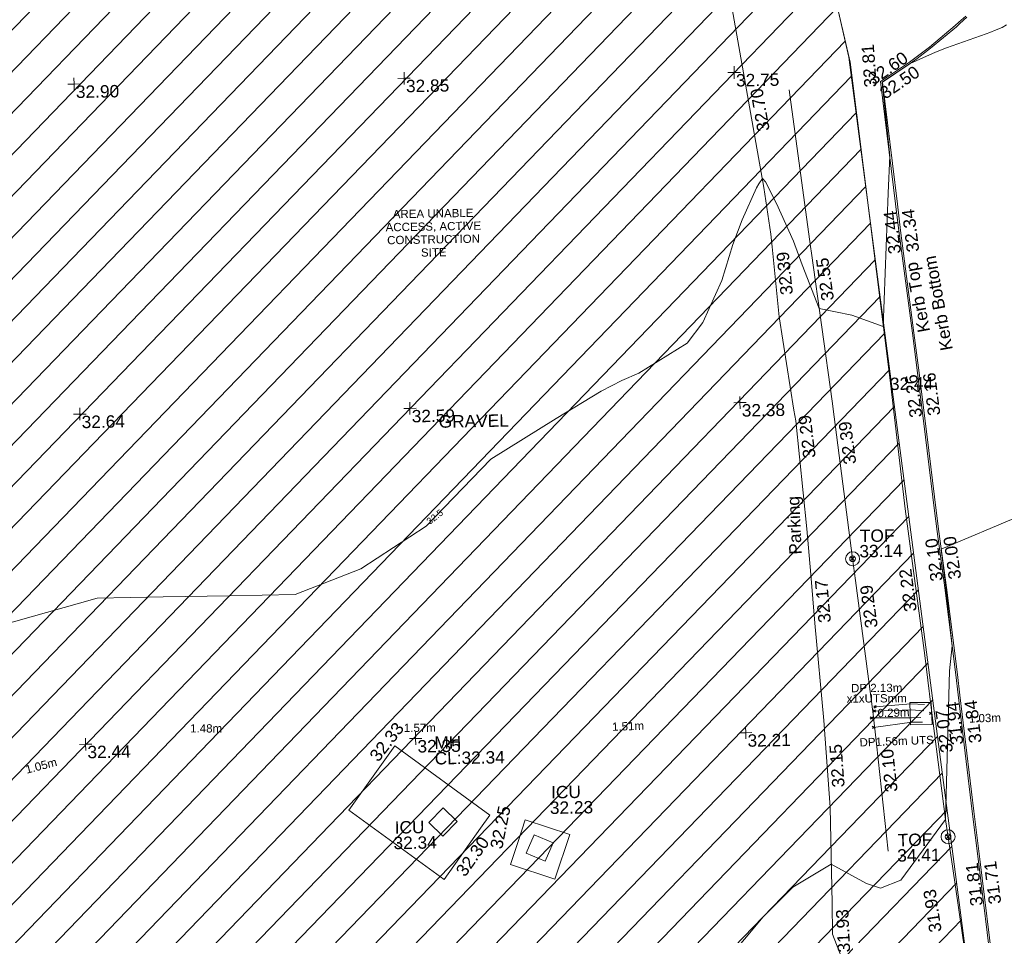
# Model space of a CAD drawing. Header units: millimetres. Extents: x -287732 to 520720, y -88450 to 287754.
# Tile 295 of 383: x 183318 to 213145, y 152050 to 179781. Entities that reach past the tile are written whole.
import ezdxf

# ---------------------------------------------------------------- set-up
doc = ezdxf.new("R2010")
doc.units = ezdxf.units.MM
for name, pattern in [('IMPORT-HIDDEN2 _3_', [4762.5, 3175, -1587.5]), ('IMPORT-UG_ELEC_LV_QLB2 _2_', [2700, 1500, -300.0000000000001, 0, -250, 150, -300.0000000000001, 0, -200]), ('IMPORT-UG_ELEC_STREET LIGHTING_QLB2 _2_', [2700, 1500, -300.0000000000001, 0, -250, 150, -300.0000000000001, 0, -200]), ('IMPORT-UG_UNIDENTIFIED_QLB2 _2_', [2500, 1500, -300.0000000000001, 0, -50, 150, -300.0000000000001, 0, -200])]:
    doc.linetypes.add(name, pattern=pattern)
for name, color, linetype, lineweight, true_color in [('00__TOPO__TOP_OF_FENCE_SYMBOL', 7, 'Continuous', 9, 0x666666), ('00_TOPO_FENCE', 7, 'Continuous', 9, 0x3f7f4f), ('00_TOPO_SERV_MH', 7, 'Continuous', 9, 0x666666), ('00_UAV_CONCRETE', 9, 'Continuous', 9, 0x808080), ('00_UAV_FENCE', 7, 'Continuous', 9, 0x264c2f), ('00_UAV_KERB_BOTTOM', 1, 'Continuous', 9, 0xff0000), ('00_UAV_KERB_TOP', 7, 'Continuous', 9, 0xa500a5), ('00_UAV_LEVEL_SPOT', 7, 'Continuous', 9, 0x666666), ('00_UAV_PARKING', 4, 'Continuous', 9, 0x00ffff), ('00_UAV_SERV_IC', 5, 'Continuous', 9, 0x0000ff), ('00_UAV_TOP_OF_FENCE', 6, 'Continuous', 9, 0xff00ff), ('01_DTM_CONTOUR_MJR', 7, 'Continuous', 9, 0x7f3f00), ('01_DTM_CONTOUR_MJR_LABELS', 7, 'Continuous', 9, 0x7f3f00), ('01_DTM_CONTOUR_MNR', 7, 'Continuous', 9, 0xa5a552), ('12333-PUM-2D-U-0001-C01 - Rev2_REVIT IMPORT_dwg', 7, 'Continuous', 9, 0x767676), ('PUM-CHAMBER EXTENTS', 6, 'IMPORT-HIDDEN2 _3_', 9, 0xff00ff), ('PUM-ELECTRIC-LV-QLB2', 1, 'IMPORT-UG_ELEC_LV_QLB2 _2_', 9, 0xff0000), ('PUM-ELECTRIC-MH', 1, 'Continuous', 9, 0xff0000), ('PUM-UNABLE TO SURVEY', 190, 'Continuous', 9, 0x7f00ff), ('PUM-UNIDENTIFIED UTILITIES-NOTES', 7, 'Continuous', 9, 0x52a500), ('PUM-UNIDENTIFIED UTILITIES-QLB2', 7, 'IMPORT-UG_UNIDENTIFIED_QLB2 _2_', 9, 0x52a500)]:
    doc.layers.add(name, color=color, linetype=linetype, lineweight=lineweight, true_color=true_color)
doc.layers.add('00_UAV_SURVEY_TEXT', color=7, linetype='Continuous', lineweight=9)
doc.layers.add('GEN-TEXT', color=7, linetype='Continuous', lineweight=9)
doc.styles.add('Arial_1', font='arial.ttf', dxfattribs={"height": 250})
doc.styles.add('Swis721 Lt BT_1', font='swissl.ttf', dxfattribs={"height": 200})
doc.styles.add('Swis721 Lt BT_2', font='swissl.ttf', dxfattribs={"height": 375})

# ---------------------------------------------------------------- blocks, each defined once
blk = doc.blocks.new('12333-PUM-2D-U-0001-C01 - Rev2_REVIT IMPORT_dwg_MSL_Node_LineworkTOF-2077248-Site Location Plan Proposed')
at = {"layer": '00__TOPO__TOP_OF_FENCE_SYMBOL', "color": 254, "true_color": 0xcccccc, "flags": 128}
for points in [[(165.3591892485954, 165.3591892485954), (0, 0), (-165.3591892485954, 165.3591892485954)], [(165.3591892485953, -165.3591892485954), (0, 0), (-165.3591892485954, -165.3591892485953)]]:
    blk.add_lwpolyline(points, dxfattribs=at)
at = {"layer": '00__TOPO__TOP_OF_FENCE_SYMBOL', "color": 254, "true_color": 0xcccccc}
for radius in [562.5594001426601, 233.853208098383]:
    blk.add_circle((0, 0), radius, dxfattribs=at)
blk = doc.blocks.new('12333-PUM-2D-U-0001-C01 - Rev2_REVIT IMPORT_dwg_UAV-2077255-Site Location Plan Proposed')
at = {"layer": '00_UAV_LEVEL_SPOT', "color": 254, "true_color": 0xcccccc, "flags": 128}
for points in [[(0, -500.0000000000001), (0, 0), (-500.0000000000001, 0)], [(500.0000000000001, 0), (0, 0), (0, 500.0000000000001)]]:
    blk.add_lwpolyline(points, dxfattribs=at)
blk = doc.blocks.new('12333-PUM-2D-U-0001-C01 - Rev2_REVIT IMPORT_dwg_MGS62954_T2_Galway_ITM_3d_Rev1-2077680-Site Location Plan Proposed')
at = {"layer": '00_TOPO_FENCE', "color": 254, "true_color": 0xcccccc, "flags": 128}
blk.add_lwpolyline([(534089819.8181641, 725734364.0279521), (534091587.8681737, 725736440.7020699), (534092625.7930987, 725737541.3462248), (534097629.2555963, 725737998.4735422), (534105021.721773, 725738801.3791058), (534107412.8342192, 725739013.897784), (534109747.2000771, 725739215.477581), (534111269.5559804, 725739309.8737594), (534111565.4135019, 725739349.1290561), (534112422.2685639, 725735423.3515906), (534113518.8731127, 725730255.5723001), (534114553.873535, 725720679.9188492)], dxfattribs=at)
at = {"layer": '00_UAV_CONCRETE', "color": 254, "true_color": 0xcccccc, "flags": 128}
for points in [[(534100785.5775, 725705712.219), (534097941.5775001, 725707861.2190001), (534098793.4515658, 725709016.4345698), (534099362.5775001, 725709788.219), (534102204.5775, 725707636.219), (534101922.0336108, 725707253.122141)], [(534103276.7900001, 725707480.6395), (534104614.7900002, 725707015.6395001), (534104145.8553028, 725705666.3177261), (534102807.8553028, 725706131.3177263), (534103050.2516866, 725706828.7937725)]]:
    blk.add_lwpolyline(points, close=True, dxfattribs=at)
at = {"layer": '00_UAV_FENCE', "color": 254, "true_color": 0xcccccc, "flags": 128}
for points in [[(534111651.7365, 725729445.5035001), (534112218.7365, 725724688.5035001), (534112243.6368831, 725724484.7454872), (534112792.7365001, 725719991.5035001), (534112845.3735152, 725719523.6515952), (534113329.7365001, 725715218.5035), (534113405.8674285, 725714556.4588522), (534113872.7365, 725710496.5035002), (534113955.4240898, 725709591.0743918), (534114252.7365, 725706335.5035001)], [(534114553.873535, 725720679.9188492), (534114952.7900001, 725716698.6395001), (534115066.0952614, 725715711.0433478), (534115463.7900001, 725712244.6395), (534115627.3845999, 725710744.8716956), (534116006.7900002, 725707266.6395), (534116198.1602979, 725705780.1131842), (534116835.937072, 725700825.9903733), (534116960.311, 725699859.8785), (534115953.3150575, 725695962.9479376), (534115769.311, 725695250.8785001), (534114630.6823692, 725691142.6329396), (534114529.3110002, 725690776.8785), (534113464.311, 725686864.8784999), (534112917.2098656, 725686724.0475677), (534111137.3110002, 725686265.8785001), (534108066.5445354, 725685517.0495839), (534107352.311, 725685342.8784999), (534103927.8740001, 725684823.1450002)]]:
    blk.add_lwpolyline(points, dxfattribs=at)
at = {"layer": '00_UAV_KERB_BOTTOM', "color": 254, "true_color": 0xcccccc, "flags": 128}
blk.add_lwpolyline([(534117080.7950854, 725731548.4541439), (534116862.79, 725731363.6395001), (534116754.9166479, 725731269.6397105), (534115963.7900001, 725730628.6395001), (534115546.7868001, 725730327.2833487), (534115339.6923731, 725730177.622196), (534114482.79, 725729627.6395001), (534114872.8150011, 725725924.8705026), (534114956.79, 725725127.6395001), (534115308.7900001, 725722020.6395001), (534115424.3869505, 725720958.7605377), (534115652.79, 725718860.6395001), (534115881.7900001, 725716627.6395), (534115956.3361164, 725715989.7650399), (534116154.7900001, 725714291.6395001), (534116446.79, 725711647.6395), (534116510.577645, 725711023.6854421), (534116870.6255, 725707501.7915002), (534117022.4541663, 725706051.7261329), (534117393.6255001, 725702506.7915003)], dxfattribs=at)
at = {"layer": '00_UAV_KERB_TOP', "color": 254, "true_color": 0xcccccc, "flags": 128}
blk.add_lwpolyline([(534117047.2638535, 725731585.5772569), (534116830.1981184, 725731401.5589505), (534116722.7439514, 725731307.9244351), (534115933.3853028, 725730668.3567234), (534115480.1381336, 725730340.8081037), (534115311.5241086, 725730218.9556246), (534114429.8353044, 725729653.064339), (534114821.751736, 725725932.338722), (534114907.0856887, 725725122.2062602), (534115259.0955036, 725722015.1196281), (534115373.2793745, 725720966.221279), (534115603.0667809, 725718855.3834748), (534115832.0869425, 725716622.1868771), (534115905.1250635, 725715997.2159951), (534116105.1095713, 725714285.9932487), (534116397.0698851, 725711642.3525984), (534116459.5532787, 725711031.1563851), (534116820.8909728, 725707496.6455753), (534116971.3994307, 725706059.189079), (534117343.9238005, 725702501.3320494)], dxfattribs=at)
at = {"layer": '00_UAV_PARKING', "color": 254, "true_color": 0xcccccc, "flags": 128}
blk.add_lwpolyline([(534109976.79, 725731933.6395001), (534110337.1366907, 725729638.3402764), (534110471.79, 725728780.6395003), (534110837.7900001, 725726501.6395), (534111025.79, 725725089.6395001), (534111057.9836686, 725724702.3912579), (534111234.7900001, 725722575.6395), (534111633.4132858, 725719738.5908912), (534111678.7900001, 725719415.6395001), (534111954.79, 725716146.6395001), (534112052.4996197, 725714758.3889631), (534112156.79, 725713276.6395), (534112377.3110002, 725710328.8784999), (534112406.9956815, 725709771.6546237), (534112517.311, 725707700.8784999), (534112524.9048785, 725704779.5134872), (534112527.3110001, 725703853.8785), (534113243.3110001, 725701888.8785), (534113443.8404932, 725699919.1425767), (534113587.311, 725698509.8785), (534113495.3110001, 725695428.8784999), (534113434.1240752, 725694933.6605805), (534113356.3110001, 725694303.8785)], dxfattribs=at)
at = {"layer": '00_UAV_SERV_IC', "color": 254, "true_color": 0xcccccc, "flags": 128}
for points in [[(534100359.5775, 725707449.219), (534100792.5775002, 725707883.219), (534101209.8342523, 725707466.9236689), (534100776.8342522, 725707032.9236689)], [(534103540.5775, 725707023.2190001), (534104108.5775002, 725706769.219), (534103860.1075505, 725706213.5854119), (534103292.1075504, 725706467.5854118)]]:
    blk.add_lwpolyline(points, close=True, dxfattribs=at)
at = {"layer": '01_DTM_CONTOUR_MJR', "color": 254, "true_color": 0xcccccc, "flags": 128}
blk.add_lwpolyline([(534118271.1724976, 725731294.5767735), (534118139.5532585, 725731220.2785563), (534117959.7713874, 725731153.8725691), (534117762.2382672, 725731076.1973528), (534117656.3073454, 725731035.3311337), (534116441.3797591, 725730639.5322727), (534116108.4645928, 725730509.9837126), (534115340, 725730180.0000002), (534114517.7272727, 725729656.8181821), (534114477.5000001, 725729631), (534114670.0000001, 725727390), (534114601.4598725, 725726260.9325581), (534114380.0000001, 725722230.0000001), (534113439.9043113, 725722590.5080312), (534112450.0000001, 725722810.0000002), (534111961.9529064, 725724140.0208408), (534111704.4689777, 725724863.2877386), (534111214.7875038, 725726008.4308828), (534110886.7993104, 725726670.4419329), (534110800.0000001, 725726770.0000001), (534110691.6396796, 725726618.195774), (534110620.0828285, 725726492.6998451), (534110161.3360475, 725725534.355022), (534109871.4759758, 725724791.4572709), (534109511.7809883, 725723709.1153506), (534108915.4486088, 725722447.7399205), (534108430.0000002, 725721823.9158812), (534106957.3109245, 725720947.3109245), (534106430.0000002, 725720729.82906), (534105804.6312686, 725720420), (534104430.0000002, 725719620.6006007), (534102430.0000002, 725718420.0000001), (534100701.1865363, 725716691.1865362), (534100430.0000002, 725716420.0000001), (534098430.0000002, 725715170.0000001), (534096430.0000002, 725714420.0000001), (534094430.0000002, 725714420.0000001), (534092430.0000002, 725714420.0000001), (534090430.0000002, 725714420.0000001), (534086862.2316428, 725713478.0149349)], dxfattribs=at)
at = {"layer": '01_DTM_CONTOUR_MNR', "color": 254, "true_color": 0xcccccc, "flags": 128}
blk.add_lwpolyline([(534118430.0000002, 725716420.0000001), (534116020.0000001, 725715460.0000002), (534116136.7142857, 725714290.0000001), (534116300.0000001, 725712520.0000001), (534116202.8925426, 725711765.8132707), (534116010.0000001, 725707270), (534114620.3505227, 725705454.4386027), (534113997.0161486, 725705225.3681791), (534113579.8956703, 725705369.9071039), (534112520.0000001, 725705970.0000002), (534111347.1262109, 725705297.6122087), (534110430.0000002, 725704420.0000001), (534108696.6309014, 725702420.0000001)], dxfattribs=at)
at = {"xscale": 0.375, "yscale": 0.375, "zscale": 0.375}
for name, p in [('12333-PUM-2D-U-0001-C01 - Rev2_REVIT IMPORT_dwg_UAV-2077255-Site Location Plan Proposed', (534090000.0000001, 725730000.0000001)), ('12333-PUM-2D-U-0001-C01 - Rev2_REVIT IMPORT_dwg_UAV-2077255-Site Location Plan Proposed', (534100000.0000001, 725730000.0000001)), ('12333-PUM-2D-U-0001-C01 - Rev2_REVIT IMPORT_dwg_UAV-2077255-Site Location Plan Proposed', (534110000.0000001, 725730000.0000001)), ('12333-PUM-2D-U-0001-C01 - Rev2_REVIT IMPORT_dwg_UAV-2077255-Site Location Plan Proposed', (534090000.0000001, 725720000)), ('12333-PUM-2D-U-0001-C01 - Rev2_REVIT IMPORT_dwg_UAV-2077255-Site Location Plan Proposed', (534100000.0000001, 725720000)), ('12333-PUM-2D-U-0001-C01 - Rev2_REVIT IMPORT_dwg_UAV-2077255-Site Location Plan Proposed', (534110000.0000001, 725720000)), ('12333-PUM-2D-U-0001-C01 - Rev2_REVIT IMPORT_dwg_MSL_Node_LineworkTOF-2077248-Site Location Plan Proposed', (534113330.326139, 725715212.3463299)), ('12333-PUM-2D-U-0001-C01 - Rev2_REVIT IMPORT_dwg_UAV-2077255-Site Location Plan Proposed', (534090000.0000001, 725710000.0000001)), ('12333-PUM-2D-U-0001-C01 - Rev2_REVIT IMPORT_dwg_UAV-2077255-Site Location Plan Proposed', (534100000.0000001, 725710000.0000001)), ('12333-PUM-2D-U-0001-C01 - Rev2_REVIT IMPORT_dwg_UAV-2077255-Site Location Plan Proposed', (534110000.0000001, 725710000.0000001)), ('12333-PUM-2D-U-0001-C01 - Rev2_REVIT IMPORT_dwg_MSL_Node_LineworkTOF-2077248-Site Location Plan Proposed', (534116075.0696398, 725706744.7331103))]:
    blk.add_blockref(name, p, dxfattribs=at)
at = {"layer": '00_TOPO_FENCE', "color": 251, "true_color": 0x666666, "insert": (534113938.7849032, 725729466.7294877), "char_height": 375, "width": 1495.902363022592, "attachment_point": 1, "rotation": 93.09927210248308, "line_spacing_factor": 1.005061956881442, "style": 'Swis721 Lt BT_2'}
blk.add_mtext('32.81', dxfattribs=at)
at = {"layer": '00_TOPO_FENCE', "color": 251, "true_color": 0x666666, "insert": (534114553.9000002, 725720675.1296078), "char_height": 375, "width": 1495.902363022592, "attachment_point": 1, "line_spacing_factor": 1.005061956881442, "style": 'Swis721 Lt BT_2'}
blk.add_mtext('32.44', dxfattribs=at)
at = {"layer": '00_TOPO_SERV_MH', "char_height": 375, "attachment_point": 1, "line_spacing_factor": 1.005061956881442, "style": 'Swis721 Lt BT_2'}
for s, insert, width in [('MH', (534100565.0362298, 725710050.5612832), 949.779278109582), ('CL:32.34', (534100565.0362298, 725709577.468068), 2440.932744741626)]:
    blk.add_mtext(s, dxfattribs=dict(at, insert=insert, width=width))
at = {"layer": '00_UAV_CONCRETE', "color": 251, "true_color": 0x666666, "char_height": 375, "width": 1495.902363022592, "attachment_point": 1, "line_spacing_factor": 1.005061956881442, "style": 'Swis721 Lt BT_2'}
for s, insert, rotation in [('32.33', (534098564.6674145, 725709521.8157891), 51.141471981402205), ('32.25', (534102193.7879097, 725706666.3259813), 77.52899299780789), ('32.30', (534101120.3954613, 725705982.7319407), 53.59026102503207)]:
    blk.add_mtext(s, dxfattribs=dict(at, insert=insert, rotation=rotation))
at = {"layer": '00_UAV_FENCE', "color": 251, "true_color": 0x666666, "char_height": 375, "width": 1495.902363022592, "attachment_point": 1, "line_spacing_factor": 1.005061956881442, "style": 'Swis721 Lt BT_2'}
for s, insert, rotation in [('32.55', (534112532.8793077, 725723015.6017777), 96.96732194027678), ('32.39', (534113120.7483515, 725718050.0373524), 96.41923125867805), ('32.22', (534114876.2432953, 725713555.7425119), 96.54483378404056), ('32.29', (534113684.8577337, 725713083.5248263), 96.55983713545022), ('32.07', (534115897.988566, 725709268.3087425), 96.22520863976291), ('32.10', (534114200.1239795, 725708108.9688125), 95.21801711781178), ('31.93', (534115460.8580039, 725703833.0613121), 97.33571446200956)]:
    blk.add_mtext(s, dxfattribs=dict(at, insert=insert, rotation=rotation))
at = {"layer": '00_UAV_KERB_BOTTOM', "color": 251, "true_color": 0x666666, "char_height": 375, "attachment_point": 1, "line_spacing_factor": 1.005061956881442, "style": 'Swis721 Lt BT_2'}
for s, insert, width, rotation in [('32.50', (534114357.5638426, 725729409.5340685), 1495.902363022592, 33.501045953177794), ('32.34', (534115140.3537155, 725724446.7169176), 1495.902363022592, 96.1020899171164), ('Kerb Bottom', (534116107.2189754, 725721438.0652263), 3414.456504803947, 99.37064065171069), ('32.16', (534115695.2874368, 725719481.1817548), 1495.902363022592, 96.21279722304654), ('32.00', (534116238.4024717, 725714514.3147509), 1495.902363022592, 96.66571716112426), ('31.84', (534116771.2782827, 725709544.3105195), 1495.902363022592, 95.83714421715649), ('31.71', (534117277.8666127, 725704658.0682693), 1495.902363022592, 95.9773577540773)]:
    blk.add_mtext(s, dxfattribs=dict(at, insert=insert, width=width, rotation=rotation))
at = {"layer": '00_UAV_KERB_TOP', "color": 251, "true_color": 0x666666, "char_height": 375, "attachment_point": 1, "line_spacing_factor": 1.005061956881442, "style": 'Swis721 Lt BT_2'}
for s, insert, width, rotation in [('32.60', (534114010.94157, 725729847.9248707), 1495.902363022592, 33.35094620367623), ('32.44', (534114586.5945514, 725724400.484604), 1495.902363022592, 96.09624230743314), ('Kerb Top', (534115429.3087129, 725722002.0279319), 2493.170605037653, 99.37064065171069), ('32.26', (534115141.7450492, 725719433.9470611), 1495.902363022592, 96.21279722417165), ('32.10', (534115685.2046653, 725714463.1003023), 1495.902363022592, 96.66571716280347), ('31.94', (534116217.4713022, 725709500.381334), 1495.902363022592, 95.83714421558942), ('31.81', (534116724.1565543, 725704612.9008381), 1495.902363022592, 95.97735776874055)]:
    blk.add_mtext(s, dxfattribs=dict(at, insert=insert, width=width, rotation=rotation))
at = {"layer": '00_UAV_LEVEL_SPOT', "char_height": 375, "width": 1495.902363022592, "attachment_point": 1, "line_spacing_factor": 1.005061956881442, "style": 'Swis721 Lt BT_2'}
for s, insert in [('32.90', (534090051.8765643, 725729949.1441547)), ('32.85', (534100051.8765643, 725729949.1441547)), ('32.75', (534110051.8765643, 725729949.1441547)), ('32.64', (534090051.8765643, 725719949.1441548)), ('32.59', (534100051.8765643, 725719949.1441548)), ('32.38', (534110051.8765643, 725719949.1441548)), ('32.44', (534090051.8765643, 725709949.1441547)), ('32.35', (534100051.8765643, 725709949.1441547)), ('32.21', (534110051.8765643, 725709949.1441547))]:
    blk.add_mtext(s, dxfattribs=dict(at, insert=insert))
at = {"layer": '00_UAV_PARKING', "color": 251, "true_color": 0x666666, "char_height": 375, "attachment_point": 1, "line_spacing_factor": 1.005061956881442, "style": 'Swis721 Lt BT_2'}
for s, insert, width, rotation in [('32.70', (534110677.7458386, 725728175.2953718), 1495.902363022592, 98.94838975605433), ('32.39', (534111290.3761524, 725723221.3902555), 1495.902363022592, 94.75232475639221), ('32.29', (534111894.4101518, 725718262.3622941), 1495.902363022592, 95.86069947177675), ('Parking', (534111418.0036226, 725715361.160073), 2037.276551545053, 91.50270749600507), ('32.17', (534112266.2432908, 725713272.529514), 1495.902363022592, 94.02602533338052), ('32.15', (534112595.1795284, 725708286.1812114), 1495.902363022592, 93.04940406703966), ('31.93', (534112674.9187684, 725703289.7013339), 1495.902363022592, 91.57938889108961)]:
    blk.add_mtext(s, dxfattribs=dict(at, insert=insert, width=width, rotation=rotation))
at = {"layer": '00_UAV_SERV_IC', "color": 251, "true_color": 0x666666, "char_height": 375, "attachment_point": 1, "line_spacing_factor": 1.005061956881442, "style": 'Swis721 Lt BT_2'}
for s, insert, width in [('ICU', (534104074.6208789, 725708486.8951404), 1021.012723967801), ('32.23', (534104029.7927284, 725708016.5161395), 1495.902363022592), ('ICU', (534099318.2609732, 725707504.6865695), 1021.012723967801), ('32.34', (534099273.4328226, 725707034.3075686), 1495.902363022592)]:
    blk.add_mtext(s, dxfattribs=dict(at, insert=insert, width=width))
at = {"layer": '00_UAV_SURVEY_TEXT', "color": 251, "true_color": 0x666666, "insert": (534100865.1710409, 725719771.4517734), "char_height": 375, "width": 2322.210334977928, "attachment_point": 1, "line_spacing_factor": 1.005061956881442, "style": 'Swis721 Lt BT_2'}
blk.add_mtext('GRAVEL', dxfattribs=at)
at = {"layer": '00_UAV_TOP_OF_FENCE', "color": 251, "true_color": 0x666666, "char_height": 375, "attachment_point": 1, "line_spacing_factor": 1.005061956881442, "style": 'Swis721 Lt BT_2'}
for s, insert, width in [('TOF', (534113562.1018216, 725716086.608099), 1163.479615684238), ('33.14', (534113539.6781798, 725715623.2313942), 1495.902363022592), ('TOF', (534114547.8881267, 725706855.0940968), 1163.479615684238), ('34.41', (534114525.464485, 725706391.7173918), 1495.902363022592)]:
    blk.add_mtext(s, dxfattribs=dict(at, insert=insert, width=width))
at = {"layer": '01_DTM_CONTOUR_MJR_LABELS', "color": 251, "true_color": 0x666666, "insert": (534100636.9133372, 725716781.272826), "char_height": 200, "width": 620.5117196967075, "attachment_point": 2, "rotation": 36.98285718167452, "line_spacing_factor": 1.005061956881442, "style": 'Swis721 Lt BT_1'}
blk.add_mtext('32.5', dxfattribs=at)
blk = doc.blocks.new('12333-PUM-2D-U-0001-C01 - Rev2_REVIT IMPORT_dwg-1620468-Site Location Plan Proposed')
at = {"layer": 'PUM-CHAMBER EXTENTS', "true_color": 0xfff4d4}
h = blk.add_hatch(dxfattribs=at)
h.set_pattern_fill('FP_14', style=0, pattern_type=2)
h.set_pattern_definition([(45, (-533641079.65, -725615854.3560001), (-618.7184335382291, 618.7184335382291), [])])
h.paths.add_polyline_path([(403919.3501528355, 57112.64382128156), (422583.3501528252, 59059.64382132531), (425379.3501529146, 57266.64382137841), (446445.3501529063, 59135.64382132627), (445962.3501528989, 65972.64382138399), (472441.3501528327, 70954.64382134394), (475862.3501529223, 83851.64382134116), (472404.350152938, 114549.6438213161), (470529.3501529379, 123488.6438213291), (451569.3501528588, 121705.6438213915), (448766.3501529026, 118521.6438213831), (443614.3501529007, 118196.6438213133), (441393.3501528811, 120608.6438213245), (437801.3501529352, 120123.6438213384), (427379.3501529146, 117955.6438213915), (414454.3501528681, 116426.6438212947), (403467.3501529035, 115261.6438213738), (398244.3501529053, 114380.6438213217), (392331.3501528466, 110751.6438213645), (389433.3501529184, 106835.6438212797), (388966.3501528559, 103227.6438213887), (391008.3501528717, 96414.64382130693), (397227.3501529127, 88458.64382130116), (396038.3501528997, 85269.64382128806), (397110.6486418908, 81772.81873260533), (398121.3501528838, 78636.6438213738), (399845.3501529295, 78913.64382137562), (400589.3501528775, 74987.64382128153), (403820.5567114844, 57642.95396067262)])
at = {"layer": 'GEN-TEXT', "color": 253, "true_color": 0xaaaaaa}
for p, q in [((472817.994813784, 94826.2884822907), (472888.7054919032, 94896.99916040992)), ((472888.7054919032, 94826.2884822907), (472817.994813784, 94896.99916040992)), ((472693.9948138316, 94490.28848228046), (472764.7054919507, 94560.99916039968)), ((472764.7054919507, 94490.28848228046), (472693.9948138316, 94560.99916039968)), ((472793.9948138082, 94696.28848228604), (472864.7054919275, 94766.99916040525)), ((472864.7054919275, 94696.28848228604), (472793.9948138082, 94766.99916040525)), ((474501.9948137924, 94600.28848226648), (474572.7054919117, 94670.99916038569)), ((474572.7054919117, 94600.28848226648), (474501.9948137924, 94670.99916038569)), ((472758.9948137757, 94205.28848224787), (472829.7054918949, 94275.99916036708)), ((472829.7054918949, 94205.28848224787), (472758.9948137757, 94275.99916036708))]:
    blk.add_line(p, q, dxfattribs=at)
at = {"layer": 'PUM-ELECTRIC-MH', "color": 21, "true_color": 0xffaaaa, "flags": 128}
blk.add_lwpolyline([(474570.350152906, 94295.64382135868), (473917.3501528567, 94301.64382129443), (473905.3501528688, 94970.64382128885), (474558.3501530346, 94964.64382135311)], close=True, dxfattribs=at)
at = {"layer": 'PUM-UNABLE TO SURVEY', "color": 7, "true_color": 0xfff4d4, "flags": 128}
blk.add_lwpolyline([(399850.5491070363, 78886.20955548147), (399845.3501529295, 78913.64382137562), (398121.3501528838, 78636.6438213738), (397043.3501529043, 81981.64382134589), (396038.3501528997, 85269.6438212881), (397227.3501529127, 88458.64382130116), (391008.3501528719, 96414.64382130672), (388966.3501528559, 103227.6438213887), (389433.3501529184, 106835.6438212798), (392331.3501528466, 110751.6438213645), (398244.3501529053, 114380.6438213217), (403467.3501529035, 115261.6438213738), (414454.3501528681, 116426.6438212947), (427379.3501529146, 117955.6438213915), (437801.3501529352, 120123.6438213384), (441393.3501528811, 120608.6438213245), (443614.3501529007, 118196.6438213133), (448766.3501529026, 118521.6438213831), (451569.3501528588, 121705.6438213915), (470529.3501529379, 123488.6438213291), (472404.350152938, 114549.6438213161), (475862.3501529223, 83851.64382134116), (472441.3501528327, 70954.64382134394)], dxfattribs=at)
at = {"layer": 'PUM-UNIDENTIFIED UTILITIES-QLB2', "color": 9, "true_color": 0xc5e1aa, "flags": 128}
for points in [[(472853.3501528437, 94861.6438213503), (473940.3501529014, 94928.64382138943), (474507.3501529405, 94892.64382130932)], [(472829.3501528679, 94731.64382134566), (473945.3501529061, 94750.64382131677), (474507.3501529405, 94693.64382128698)], [(472729.3501528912, 94525.64382134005), (473946.3501528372, 94507.64382130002), (474539.3501528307, 94511.64382137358)], [(472794.3501528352, 94240.64382130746), (473956.3501528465, 94377.64382129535), (474539.3501528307, 94371.64382135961)]]:
    blk.add_lwpolyline(points, dxfattribs=at)
blk.add_blockref('12333-PUM-2D-U-0001-C01 - Rev2_REVIT IMPORT_dwg_MGS62954_T2_Galway_ITM_3d_Rev1-2077680-Site Location Plan Proposed', (-533641079.6498471, -725615854.3561786))
at = {"layer": 'PUM-ELECTRIC-LV-QLB2', "char_height": 250, "attachment_point": 2, "line_spacing_factor": 0.9417779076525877, "style": 'Arial_1'}
for s, insert, width, rotation in [('1.48m', (452583.0234259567, 94688.10835215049), 1160.025439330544, 358.8368768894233), ('1.57m', (459054.7060855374, 94592.90015294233), 1160.025439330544, 359.4463032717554), ('1.03m', (476172.8348753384, 94588.62918033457), 1160.025439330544, 0.5620989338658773), ('1.51m', (465356.9629367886, 94531.8576251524), 1160.025439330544, 1.053872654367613), ('DP1.56m UTS', (473487.0673061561, 93938.41178427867), 2687.341255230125, 1.053872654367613), ('1.05m', (447533.060478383, 93641.43420067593), 1160.025439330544, 13.704837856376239)]:
    blk.add_mtext(s, dxfattribs=dict(at, insert=insert, width=width, rotation=rotation))
at = {"layer": 'PUM-UNABLE TO SURVEY', "color": 51, "true_color": 0xffff7f, "insert": (459726.7066630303, 110160.6233041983), "char_height": 250, "width": 3428.043514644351, "attachment_point": 2, "line_spacing_factor": 0.9417779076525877, "style": 'Arial_1'}
blk.add_mtext('AREA UNABLE\\PACCESS, ACTIVE\\PCONSTRUCTION\\PSITE', dxfattribs=at)
at = {"layer": 'PUM-UNIDENTIFIED UTILITIES-NOTES', "char_height": 250, "line_spacing_factor": 0.9417779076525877, "style": 'Arial_1'}
for s, insert, width, attachment_point, rotation in [(' DP 2.13m', (472039.3484548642, 95567.70150767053), 1971.125020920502, 1, 359.41035585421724), ('x1xUTSmm', (471997.6680046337, 95252.284212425), 2173.134728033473, 1, 359.41035585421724), ('0.29m', (473408.0931962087, 94799.5832075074), 1160.025439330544, 2, 0.386474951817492)]:
    blk.add_mtext(s, dxfattribs=dict(at, insert=insert, width=width, attachment_point=attachment_point, rotation=rotation))

msp = doc.modelspace()

# ---------------------------------------------------------------- block references
at = {"layer": '12333-PUM-2D-U-0001-C01 - Rev2_REVIT IMPORT_dwg', "color": 254, "linetype": 'IMPORT-UG_ELEC_STREET LIGHTING_QLB2 _2_', "true_color": 0xffd4d4, "rotation": 0.9999999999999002}
msp.add_blockref('12333-PUM-2D-U-0001-C01 - Rev2_REVIT IMPORT_dwg-1620468-Site Location Plan Proposed', (-261895.0770586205, 55869.5817132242), dxfattribs=at)

doc.saveas('drawing.dxf')
